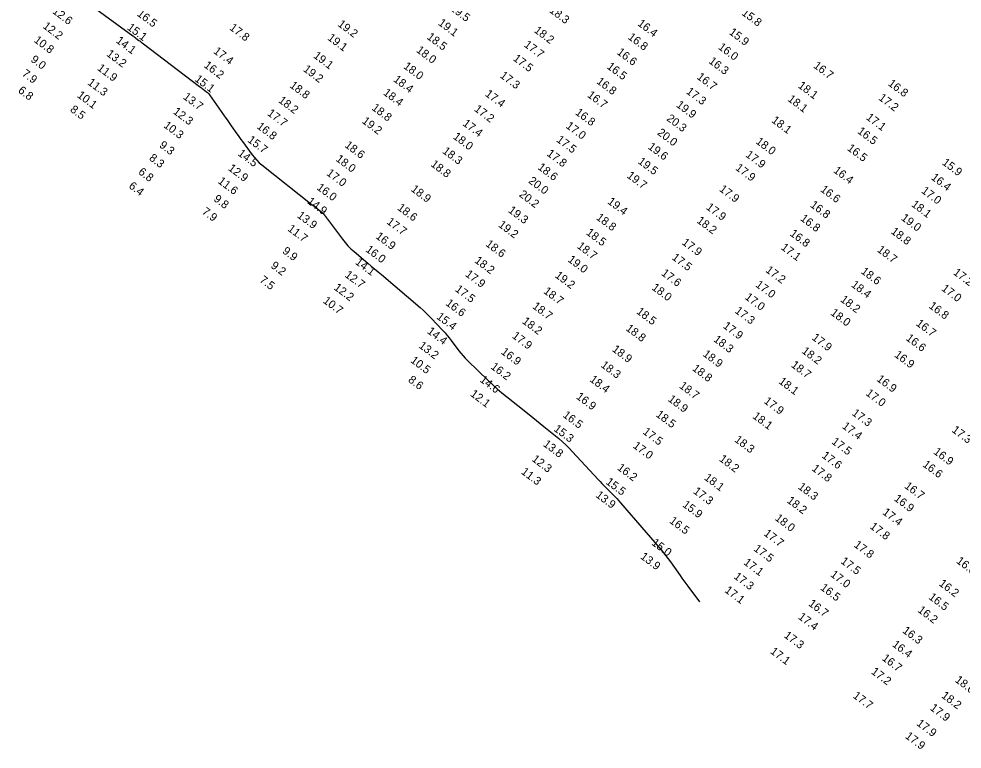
# Model space of a CAD drawing. Extents: x 988130 to 1132882, y 654656 to 841453.
# Drawn here: x 1034422 to 1035002, y 785320 to 785769 of the extents above; entities that cross this region are included whole.
import ezdxf

# ---------------------------------------------------------------- set-up
doc = ezdxf.new("R2010")
doc.units = 0
doc.layers.add('V-TOPO-MAJR', color=7, linetype='Continuous')
doc.layers.add('V-TOPO-SOUN', color=7, linetype='Continuous')

msp = doc.modelspace()

# ---------------------------------------------------------------- linework, layer by layer
at = {"layer": 'V-TOPO-MAJR'}
msp.add_lwpolyline([(1034464.28, 785778.71), (1034491.6, 785758.91), (1034492.08, 785758.56), (1034492.56, 785758.2), (1034493.04, 785757.85), (1034493.51, 785757.49), (1034495.41, 785756.04), (1034495.88, 785755.68), (1034496.36, 785755.32), (1034496.83, 785754.96), (1034497.31, 785754.6), (1034532.74, 785727.6), (1034533.28, 785727.2), (1034533.81, 785726.8), (1034534.35, 785726.4), (1034534.89, 785726.01), (1034537.06, 785724.44), (1034537.58, 785724.02), (1034538.06, 785723.57), (1034538.5, 785723.08), (1034538.9, 785722.55), (1034548.83, 785708.29), (1034549.67, 785707.08), (1034550.52, 785705.88), (1034551.36, 785704.67), (1034552.2, 785703.47), (1034555.59, 785698.66), (1034556.44, 785697.46), (1034557.29, 785696.26), (1034558.15, 785695.07), (1034559.02, 785693.89), (1034565.05, 785685.67), (1034566.4, 785683.96), (1034567.85, 785682.34), (1034569.41, 785680.83), (1034571.07, 785679.42), (1034601.95, 785654.96), (1034602.58, 785654.46), (1034603.21, 785653.96), (1034603.85, 785653.46), (1034604.49, 785652.97), (1034607.85, 785650.38), (1034608.08, 785650.19), (1034608.31, 785649.99), (1034608.52, 785649.77), (1034608.72, 785649.55), (1034609.58, 785648.54), (1034609.74, 785648.35), (1034609.89, 785648.16), (1034610.04, 785647.96), (1034610.19, 785647.76), (1034610.77, 785646.95), (1034610.92, 785646.75), (1034611.06, 785646.55), (1034611.21, 785646.35), (1034611.36, 785646.14), (1034620.54, 785633.81), (1034622.17, 785631.74), (1034623.92, 785629.78), (1034625.77, 785627.92), (1034627.74, 785626.16), (1034636.23, 785619.04), (1034638.32, 785617.28), (1034640.4, 785615.52), (1034642.48, 785613.76), (1034644.56, 785611.99), (1034668.36, 785591.72), (1034670.16, 785590.15), (1034671.91, 785588.53), (1034673.61, 785586.86), (1034675.27, 785585.14), (1034682.37, 785577.59), (1034683.71, 785576.13), (1034685.01, 785574.63), (1034686.27, 785573.1), (1034687.49, 785571.54), (1034692.29, 785565.22), (1034693.52, 785563.66), (1034694.8, 785562.15), (1034696.14, 785560.69), (1034697.53, 785559.28), (1034710.44, 785546.67), (1034713.1, 785544.14), (1034715.82, 785541.68), (1034718.6, 785539.29), (1034721.45, 785536.98), (1034735.41, 785525.91), (1034737.7, 785524.08), (1034739.99, 785522.24), (1034742.28, 785520.4), (1034744.55, 785518.55), (1034753.65, 785511.14), (1034755.89, 785509.25), (1034758.05, 785507.28), (1034760.15, 785505.23), (1034762.17, 785503.11), (1034777.94, 785485.96), (1034779.07, 785484.74), (1034780.21, 785483.54), (1034781.37, 785482.35), (1034782.53, 785481.18), (1034787.23, 785476.49), (1034788.39, 785475.31), (1034789.53, 785474.11), (1034790.65, 785472.89), (1034791.74, 785471.64), (1034816.6, 785442.83), (1034818.12, 785441.01), (1034819.61, 785439.16), (1034821.04, 785437.27), (1034822.43, 785435.34), (1034828.31, 785426.97), (1034829.48, 785425.32), (1034830.65, 785423.69), (1034831.84, 785422.06), (1034833.04, 785420.44), (1034840.27, 785410.76)], dxfattribs=at)

# ---------------------------------------------------------------- texts
at = {"layer": 'V-TOPO-SOUN'}
for s, p in [('12.6 ', (1034441.77, 785773.14)), ('16.5 ', (1034493.83, 785771.59)), ('19.5 ', (1034686.41, 785775.03)), ('18.3 ', (1034747.48, 785773.71)), ('15.8 ', (1034865.79, 785772.1)), ('19.2 ', (1034617.32, 785765.25)), ('19.1 ', (1034679.14, 785765.94)), ('16.4 ', (1034801.74, 785765.62)), ('12.2 ', (1034435.87, 785764.03)), ('15.1 ', (1034487.72, 785763.15)), ('17.8 ', (1034550.71, 785763)), ('18.2 ', (1034738.11, 785761.4)), ('15.9 ', (1034858.05, 785760.23)), ('10.8 ', (1034430.41, 785755.43)), ('14.1 ', (1034480.9, 785755.08)), ('19.1 ', (1034611.04, 785756.78)), ('18.5 ', (1034672.17, 785757.34)), ('16.8 ', (1034795.82, 785757.3)), ('17.4 ', (1034540.84, 785748.59)), ('18.0 ', (1034665.62, 785749.25)), ('17.7 ', (1034731.89, 785752.57)), ('16.6 ', (1034789.03, 785747.97)), ('16.0 ', (1034851.36, 785751.14)), ('9.0', (1034428.45, 785743.41)), ('13.2 ', (1034475.03, 785746.91)), ('19.1 ', (1034602.32, 785745.79)), ('17.5 ', (1034725.18, 785744.13)), ('16.3 ', (1034845.52, 785742.44)), ('11.9 ', (1034469.39, 785738.21)), ('16.2 ', (1034534.98, 785739.9)), ('19.2 ', (1034596.07, 785737.51)), ('18.0 ', (1034657.73, 785739.31)), ('16.5 ', (1034782.88, 785739.17)), ('16.7 ', (1034909.94, 785739.67)), ('7.9', (1034423.06, 785734.73)), ('15.1 ', (1034529.33, 785731.45)), ('18.4 ', (1034651.54, 785731.24)), ('17.3 ', (1034717.12, 785733.62)), ('16.8 ', (1034776.52, 785730.01)), ('16.7 ', (1034838.23, 785732.77)), ('6.8', (1034420.65, 785724.44)), ('11.3 ', (1034463.44, 785729.29)), ('18.8 ', (1034587.78, 785727.54)), ('18.1 ', (1034900.47, 785727.4)), ('16.8 ', (1034955.85, 785728.72)), ('10.1 ', (1034457, 785721.5)), ('13.7 ', (1034522.18, 785720.52)), ('18.2 ', (1034580.79, 785718.35)), ('18.4 ', (1034645.28, 785723.04)), ('17.4 ', (1034707.98, 785722.29)), ('16.7 ', (1034770.85, 785721.64)), ('17.3 ', (1034831.64, 785723.82)), ('18.1 ', (1034894.11, 785719.17)), ('17.2 ', (1034950.01, 785719.87)), ('8.5', (1034452.68, 785712.67)), ('18.8 ', (1034638.21, 785713.74)), ('17.2 ', (1034701.28, 785713.04)), ('19.9 ', (1034825.54, 785715.56)), ('12.3 ', (1034516.01, 785711.44)), ('17.7 ', (1034573.99, 785710.41)), ('16.8 ', (1034763.44, 785710.87)), ('20.3 ', (1034819.6, 785707.2)), ('17.1 ', (1034942.35, 785707.88)), ('10.3 ', (1034510.17, 785702.97)), ('16.8 ', (1034567.52, 785702.34)), ('19.2 ', (1034632.24, 785705.65)), ('17.4 ', (1034694.16, 785704.15)), ('17.0 ', (1034757.65, 785702.61)), ('18.1 ', (1034884.2, 785706.09)), ('18.0 ', (1034688.25, 785696.03)), ('20.0 ', (1034813.9, 785698.48)), ('16.5 ', (1034937.03, 785699.36)), ('9.3', (1034507.53, 785690.78)), ('15.7 ', (1034561.84, 785693.99)), ('18.6 ', (1034621.61, 785690.8)), ('17.5 ', (1034751.82, 785694.14)), ('19.6 ', (1034808.14, 785689.82)), ('18.0 ', (1034874.47, 785693.06)), ('14.5 ', (1034555.81, 785685.71)), ('18.3 ', (1034681.7, 785687.15)), ('17.8 ', (1034745.92, 785685.61)), ('17.9 ', (1034868.2, 785684.91)), ('16.5 ', (1034930.72, 785688.91)), ('8.3', (1034501.28, 785682.85)), ('18.0 ', (1034616.09, 785682.31)), ('18.8 ', (1034674.5, 785679.1)), ('19.5 ', (1034801.96, 785680.82)), ('15.9 ', (1034989.11, 785680.1)), ('6.8', (1034494.61, 785674.35)), ('12.9 ', (1034549.9, 785676.6)), ('17.0 ', (1034610.38, 785673.58)), ('18.6 ', (1034740.32, 785677.21)), ('19.7 ', (1034795.2, 785672.05)), ('17.9 ', (1034861.97, 785676.82)), ('16.4 ', (1034922.25, 785675.25)), ('6.4', (1034488.74, 785665.67)), ('11.6 ', (1034543.6, 785668.64)), ('20.0 ', (1034734.63, 785668.82)), ('16.4 ', (1034982.33, 785670.96)), ('16.0 ', (1034604.39, 785664.73)), ('18.9 ', (1034662.35, 785663.75)), ('20.2 ', (1034728.85, 785660.51)), ('17.9 ', (1034852.04, 785663.8)), ('16.6 ', (1034914.23, 785663.59)), ('17.0 ', (1034976.32, 785662.73)), ('9.8', (1034540.93, 785657.74)), ('14.9 ', (1034598.47, 785656.26)), ('19.4 ', (1034783.28, 785656.09)), ('18.1 ', (1034970.19, 785654.41)), ('7.9', (1034533.81, 785649.9)), ('18.6 ', (1034653.96, 785652.29)), ('19.3 ', (1034722.19, 785650.73)), ('17.9 ', (1034843.91, 785652.66)), ('16.8 ', (1034907.96, 785654.02)), ('13.9 ', (1034592.3, 785647.56)), ('17.7 ', (1034647.43, 785643.69)), ('18.8 ', (1034776.28, 785646.32)), ('18.2 ', (1034838.16, 785644.39)), ('16.8 ', (1034901.87, 785645.74)), ('19.0 ', (1034963.9, 785646.05)), ('11.7 ', (1034586.48, 785639.39)), ('19.2 ', (1034716.1, 785641.83)), ('18.5 ', (1034770.13, 785637.03)), ('18.8 ', (1034957.61, 785637.75)), ('16.9 ', (1034640.64, 785634.74)), ('16.8 ', (1034895.46, 785636.39)), ('9.9', (1034583.24, 785625.64)), ('16.0 ', (1034634.44, 785626.61)), ('18.6 ', (1034708.28, 785630.02)), ('18.7 ', (1034764.54, 785628.73)), ('17.9 ', (1034829.05, 785631.02)), ('17.1 ', (1034889.96, 785627.95)), ('18.7 ', (1034949.14, 785626.52)), ('18.2 ', (1034701.49, 785619.82)), ('19.0 ', (1034758.85, 785620.41)), ('17.5 ', (1034822.86, 785621.78)), ('9.2', (1034576.12, 785616.67)), ('14.1 ', (1034628.07, 785618.89)), ('17.2 ', (1034880.52, 785614.01)), ('7.5', (1034569.19, 785607.88)), ('12.7 ', (1034621.68, 785611.02)), ('17.9 ', (1034695.78, 785611.43)), ('19.2 ', (1034750.96, 785610.7)), ('17.6 ', (1034816.34, 785612.08)), ('18.6 ', (1034939.18, 785613.21)), ('17.2 ', (1034995.95, 785612.52)), ('12.2 ', (1034614.93, 785603.21)), ('17.5 ', (1034689.51, 785602.24)), ('18.0 ', (1034810.49, 785603.22)), ('17.0 ', (1034874.31, 785604.99)), ('18.4 ', (1034933.18, 785605)), ('17.0 ', (1034988.71, 785602.68)), ('18.7 ', (1034743.89, 785600.98)), ('17.0 ', (1034867.79, 785597.36)), ('10.7 ', (1034608.25, 785595.1)), ('16.6 ', (1034683.7, 785593.61)), ('18.7 ', (1034737.07, 785591.71)), ('18.2 ', (1034926.49, 785595.89)), ('16.8 ', (1034980.95, 785591.95)), ('15.4 ', (1034678.06, 785585.31)), ('18.5 ', (1034801.05, 785588.49)), ('17.3 ', (1034861.6, 785588.92)), ('18.0 ', (1034920.46, 785587.69)), ('18.2 ', (1034730.79, 785582.52)), ('17.9 ', (1034854.34, 785579.65)), ('16.7 ', (1034973.04, 785581.18)), ('14.4 ', (1034672.34, 785576.34)), ('17.9 ', (1034724.57, 785573.52)), ('18.8 ', (1034794.52, 785578.15)), ('13.2 ', (1034667.12, 785567.49)), ('18.3 ', (1034848.45, 785571.37)), ('17.9 ', (1034909, 785572.43)), ('16.6 ', (1034966.83, 785572.1)), ('16.9 ', (1034717.75, 785563.7)), ('18.9 ', (1034786.11, 785565.28)), ('18.9 ', (1034841.9, 785562.38)), ('18.2 ', (1034902.76, 785564.22)), ('16.9 ', (1034959.74, 785561.9)), ('10.5 ', (1034662.06, 785558.48)), ('16.2 ', (1034711.43, 785554.55)), ('18.3 ', (1034779.14, 785555.61)), ('18.8 ', (1034835.38, 785553.52)), ('18.7 ', (1034896.22, 785555.66)), ('8.6', (1034660.62, 785546.46)), ('14.6 ', (1034704.69, 785546.56)), ('18.4 ', (1034772.32, 785546.75)), ('18.1 ', (1034888.57, 785545.52)), ('16.9 ', (1034948.85, 785547)), ('18.7 ', (1034827.38, 785542.78)), ('17.0 ', (1034942.13, 785538.29)), ('12.1 ', (1034698.85, 785537.81)), ('16.9 ', (1034763.96, 785536.15)), ('18.9 ', (1034820.48, 785534.63)), ('17.9 ', (1034879.44, 785533.4)), ('16.5 ', (1034755.78, 785524.85)), ('18.5 ', (1034813, 785525.17)), ('18.1 ', (1034872.5, 785524.14)), ('17.3 ', (1034933.61, 785526.07)), ('15.3 ', (1034750.18, 785516.32)), ('17.4 ', (1034927.61, 785517.99)), ('17.3 ', (1034995.08, 785515.67)), ('17.5 ', (1034804.96, 785514.53)), ('18.3 ', (1034861.37, 785509.7)), ('13.8 ', (1034743.67, 785506.97)), ('17.0 ', (1034798.92, 785505.98)), ('17.5 ', (1034921.14, 785508.47)), ('12.3 ', (1034736.69, 785497.79)), ('18.2 ', (1034851.95, 785497.85)), ('17.6 ', (1034915.12, 785499.89)), ('16.9 ', (1034983.77, 785502.23)), ('16.2 ', (1034789.24, 785492.46)), ('17.8 ', (1034908.93, 785491.98)), ('16.6 ', (1034977.13, 785494.41)), ('11.3 ', (1034730.12, 785489.97)), ('18.1 ', (1034842.76, 785486.33)), ('15.5 ', (1034782.2, 785483.69)), ('18.3 ', (1034900.48, 785480.72)), ('16.7 ', (1034965.93, 785481.2)), ('13.9 ', (1034775.98, 785475.63)), ('17.3 ', (1034835.99, 785477.95)), ('15.9 ', (1034829.41, 785469.71)), ('18.2 ', (1034893.64, 785472.25)), ('16.9 ', (1034959.55, 785473.48)), ('17.4 ', (1034952.45, 785465.05)), ('16.5 ', (1034821.34, 785459.77)), ('18.0 ', (1034886.3, 785461.42)), ('17.7 ', (1034879.39, 785452.05)), ('17.8 ', (1034944.66, 785456.37)), ('15.0 ', (1034810.38, 785446.25)), ('17.5 ', (1034873.18, 785442.65)), ('17.8 ', (1034934.85, 785445)), ('13.9 ', (1034803.48, 785437.81)), ('17.1 ', (1034866.98, 785434.22)), ('17.5 ', (1034926.7, 785434.94)), ('16.0 ', (1034997.83, 785435.11)), ('17.3 ', (1034860.95, 785425.57)), ('17.0 ', (1034920.39, 785426.81)), ('17.1 ', (1034855.34, 785417.1)), ('16.5 ', (1034914.2, 785418.67)), ('16.2 ', (1034987.17, 785421.21)), ('16.5 ', (1034980.83, 785412.88)), ('16.7 ', (1034906.88, 785408.89)), ('16.2 ', (1034974.11, 785404.92)), ('17.4 ', (1034900.55, 785400.73)), ('17.3 ', (1034891.82, 785389.35)), ('16.3 ', (1034964.74, 785392.27)), ('16.4 ', (1034958.41, 785383.81)), ('17.1 ', (1034883.39, 785379.54)), ('16.7 ', (1034952.12, 785375.31)), ('17.2 ', (1034945.46, 785367.05)), ('18.6 ', (1034997.04, 785361.94)), ('17.7 ', (1034934.21, 785352.22)), ('18.2 ', (1034988.66, 785352.33)), ('17.9 ', (1034981.69, 785344.71)), ('17.9 ', (1034973.39, 785335.27)), ('17.9 ', (1034966.39, 785327.39))]:
    msp.add_text(s, height=5, rotation=323, dxfattribs=at).set_placement(p)

doc.saveas('drawing.dxf')
